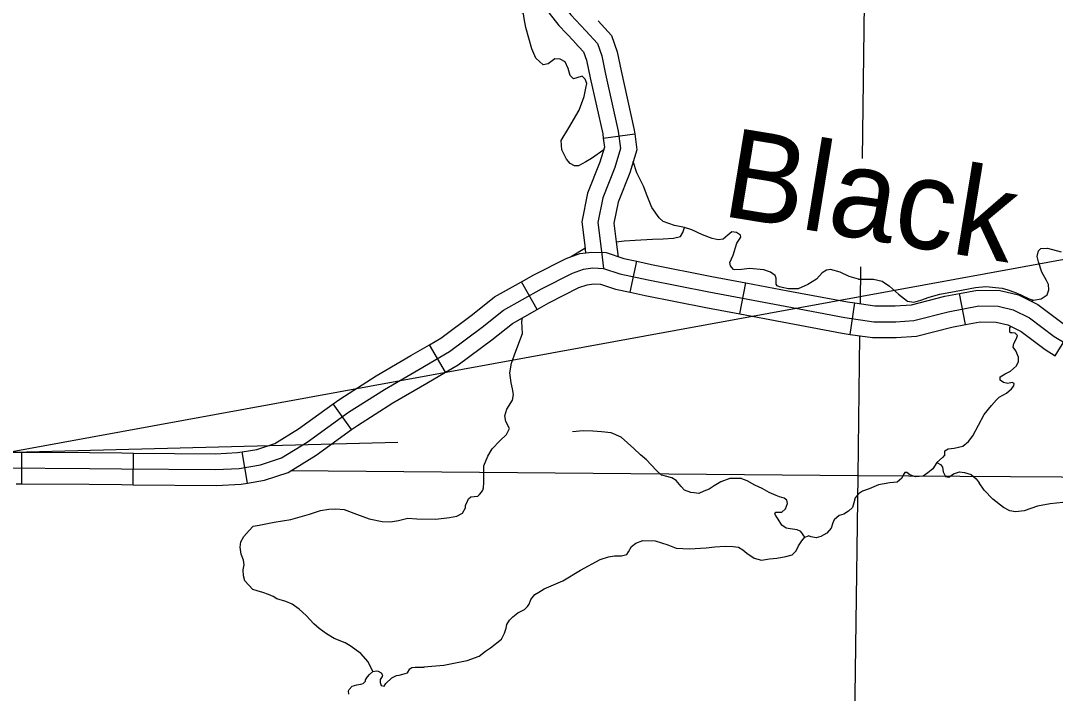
# Model space of a CAD drawing. Extents: x 8749 to 11879, y 13275 to 15339.
# Drawn here: x 10023.2 to 10121.1, y 13846.6 to 13910.2 of the extents above; entities that cross this region are included whole.
import ezdxf

# ---------------------------------------------------------------- set-up
doc = ezdxf.new("R2010")
doc.units = 0
for name, color, linetype in [('Level 31', 7, 'Continuous'), ('Level 32', 7, 'Continuous'), ('Level 35', 7, 'Continuous'), ('Level 45', 7, 'Continuous'), ('Level 46', 7, 'Continuous'), ('Level 5', 7, 'Continuous'), ('R_Draft', 7, 'Continuous')]:
    doc.layers.add(name, color=color, linetype=linetype)

msp = doc.modelspace()

# ---------------------------------------------------------------- linework, layer by layer
at = {"layer": 'Level 31'}
msp.add_lwpolyline([(9727.584, 13861.966), (9895.28, 13866.072), (10058.91, 13870.322)], dxfattribs=at)
at = {"layer": 'Level 32'}
for p, q in [((10080.884, 13884.51), (10081.519, 13887.442)), ((10072.088, 13882.881), (10070.618, 13885.497)), ((10091.284, 13882.459), (10091.839, 13885.407)), ((10112.629, 13881.451), (10112.069, 13884.398)), ((10101.727, 13880.528), (10102.163, 13883.497)), ((10121.138, 13878.5), (10122.704, 13881.06)), ((10063.413, 13876.944), (10061.903, 13879.535)), ((10054.532, 13871.51), (10052.779, 13873.944)), ((10023.302, 13866.373), (10023.315, 13869.373)), ((10033.855, 13866.3), (10033.88, 13869.299)), ((10044.66, 13866.45), (10044.175, 13869.411))]:
    msp.add_line(p, q, dxfattribs=at)
for points in [[(10073.267, 13920.155), (10073.742, 13917.154), (10074.217, 13912.908), (10074.583, 13911.626), (10075.278, 13910.748), (10076.704, 13909.247), (10077.801, 13908.039), (10078.203, 13906.868), (10078.569, 13905.133), (10079.775, 13899.752), (10079.995, 13898.105), (10079.446, 13896.312), (10078.313, 13893.457), (10077.837, 13891.114), (10078.166, 13888.369), (10078.369, 13886.769)], [(10070.618, 13885.497), (10071.786, 13886.152), (10074.849, 13887.71), (10076.118, 13888.164), (10077.279, 13888.309), (10078.639, 13888.261), (10080.302, 13887.706), (10081.519, 13887.442)], [(10081.519, 13887.442), (10082.915, 13887.14), (10088.636, 13886.009), (10091.839, 13885.407)], [(10061.903, 13879.535), (10062.964, 13880.154), (10065.983, 13882.394), (10068.068, 13884.064), (10070.618, 13885.497)], [(10072.088, 13882.881), (10073.201, 13883.506), (10076.039, 13884.95), (10076.818, 13885.228), (10077.412, 13885.303), (10078.1, 13885.278), (10079.508, 13884.808), (10080.884, 13884.51)], [(10091.839, 13885.407), (10095.832, 13884.656), (10101.456, 13883.6), (10102.163, 13883.497)], [(10080.884, 13884.51), (10082.307, 13884.202), (10088.068, 13883.064), (10091.284, 13882.459)], [(10102.163, 13883.497), (10104.06, 13883.218), (10105.987, 13883.218), (10107.516, 13883.316), (10110.68, 13884.134), (10112.069, 13884.398)], [(10112.069, 13884.398), (10113.77, 13884.722), (10115.911, 13884.679), (10117.662, 13884.274), (10119.479, 13883.365), (10121.87, 13881.569), (10122.704, 13881.06)], [(10063.413, 13876.944), (10064.618, 13877.645), (10067.815, 13880.017), (10069.752, 13881.569), (10072.088, 13882.881)], [(10091.284, 13882.459), (10095.278, 13881.708), (10100.961, 13880.641), (10101.727, 13880.528)], [(10101.727, 13880.528), (10103.841, 13880.218), (10106.083, 13880.218), (10107.991, 13880.34), (10111.336, 13881.205), (10112.629, 13881.451)], [(10112.629, 13881.451), (10114.023, 13881.716), (10115.539, 13881.686), (10116.639, 13881.431), (10117.894, 13880.803), (10120.183, 13879.085), (10121.138, 13878.5)], [(10052.779, 13873.944), (10053.406, 13874.396), (10056.867, 13876.593), (10060.146, 13878.511), (10061.903, 13879.535)], [(10054.532, 13871.51), (10055.088, 13871.91), (10058.429, 13874.032), (10061.658, 13875.92), (10063.414, 13876.944)], [(10044.175, 13869.411), (10045.549, 13869.636), (10047.247, 13870.202), (10049.503, 13871.584), (10052.779, 13873.944)], [(10044.66, 13866.45), (10046.271, 13866.714), (10048.522, 13867.465), (10051.166, 13869.085), (10054.532, 13871.51)], [(10012.758, 13869.458), (10013.863, 13869.45), (10021.29, 13869.382), (10023.315, 13869.373)], [(10023.315, 13869.373), (10029.724, 13869.345), (10032.762, 13869.309), (10033.88, 13869.299)], [(10033.88, 13869.299), (10041.638, 13869.236), (10043.74, 13869.339), (10044.175, 13869.411)], [(10022.768, 13866.375), (10023.302, 13866.373)], [(10023.302, 13866.373), (10029.699, 13866.345), (10032.731, 13866.309), (10033.855, 13866.3)], [(10033.855, 13866.3), (10041.699, 13866.235), (10044.058, 13866.351), (10044.66, 13866.45)]]:
    msp.add_lwpolyline(points, dxfattribs=at)
at = {"layer": 'Level 35'}
for points in [[(10071.017, 13909.556), (10070.863, 13910.409), (10070.794, 13910.867), (10070.474, 13911.119), (10070.131, 13911.325), (10069.65, 13911.737), (10069.559, 13912.309), (10069.513, 13913.271), (10069.605, 13913.98), (10069.719, 13914.827), (10069.788, 13915.217), (10069.765, 13915.56), (10069.65, 13916.086), (10069.239, 13916.567), (10068.964, 13917.14), (10068.964, 13917.529), (10069.056, 13917.849), (10069.353, 13918.147), (10069.879, 13918.33), (10070.565, 13918.421), (10071.297, 13918.696), (10071.655, 13919.409), (10071.595, 13919.846), (10071.476, 13920.283)], [(10074.378, 13898.867), (10075.099, 13900.062), (10076.06, 13901.745), (10076.54, 13903.026), (10076.7, 13903.828), (10076.78, 13904.268), (10076.62, 13904.669), (10076.34, 13904.949), (10075.86, 13904.789), (10075.539, 13904.709), (10075.219, 13905.03), (10075.019, 13905.671), (10074.739, 13906.312), (10074.259, 13906.552), (10073.778, 13906.592), (10073.138, 13906.111), (10072.658, 13906.031), (10071.977, 13906.672), (10071.577, 13907.553), (10071.017, 13909.556)], [(10078.39, 13897.988), (10077.237, 13897.173), (10076.711, 13896.853), (10076.002, 13896.487), (10075.613, 13896.487), (10075.225, 13896.693), (10074.859, 13897.105), (10074.424, 13897.997), (10074.378, 13898.867)], [(10085.098, 13890.821), (10084.03, 13891.199), (10083.641, 13891.565), (10082.955, 13892.526), (10082.497, 13893.648), (10082.154, 13894.564), (10081.537, 13895.823), (10081.189, 13896.882)], [(10079.568, 13889.281), (10080.322, 13889.362), (10081.374, 13889.454), (10082.998, 13889.523), (10084.027, 13889.568), (10084.988, 13889.614), (10085.674, 13889.797), (10085.879, 13890.164), (10086.035, 13890.638)], [(10102.518, 13885.739), (10101.632, 13886.013), (10100.763, 13886.403), (10099.871, 13886.677), (10099.483, 13886.609), (10099.071, 13886.357), (10098.522, 13885.739), (10097.722, 13885.235), (10096.804, 13884.828), (10095.89, 13884.828), (10095.275, 13884.947), (10095.016, 13885.026), (10094.818, 13885.126), (10094.726, 13885.281), (10094.703, 13885.83), (10094.611, 13886.082), (10094.177, 13886.426), (10093.559, 13886.632), (10092.187, 13886.746), (10091.433, 13886.677), (10090.792, 13886.632), (10090.678, 13886.677), (10090.403, 13887.021), (10090.335, 13887.341), (10090.655, 13888.028), (10090.998, 13889.15), (10091.364, 13889.722), (10091.341, 13889.905), (10090.952, 13890.18), (10090.518, 13890.226), (10090.129, 13889.905), (10089.694, 13889.539), (10089.214, 13889.47), (10088.642, 13889.585), (10087.728, 13889.951), (10086.721, 13890.409), (10086.035, 13890.638), (10085.098, 13890.821)], [(10075.236, 13887.849), (10076.619, 13888.672)], [(10102.518, 13885.739), (10103.913, 13885.739), (10104.736, 13885.556), (10105.445, 13885.098), (10106.291, 13884.342), (10107.16, 13883.678), (10107.75, 13883.575), (10108.405, 13883.774), (10109.2, 13884.052), (10110.213, 13884.331), (10111.743, 13884.629), (10113.587, 13884.96), (10114.547, 13885.052), (10116.102, 13884.892), (10116.659, 13884.728), (10117.275, 13884.52), (10117.871, 13884.281), (10118.656, 13883.903), (10119.073, 13883.754), (10119.807, 13883.884), (10120.356, 13884.251), (10120.539, 13884.731), (10120.493, 13885.235), (10120.31, 13885.624), (10119.853, 13886.403), (10119.556, 13887.387), (10119.418, 13887.891), (10119.533, 13888.417), (10119.784, 13888.646), (10120.402, 13888.692), (10121.705, 13888.326)], [(10118.863, 13883.673), (10119.073, 13883.754)], [(10067.035, 13866.517), (10067.035, 13868.079), (10067.435, 13869.001), (10067.835, 13869.682), (10068.556, 13870.443), (10069.196, 13871.044), (10069.476, 13871.605), (10069.116, 13872.286), (10069.036, 13872.807), (10069.236, 13873.448), (10069.756, 13874.289), (10069.836, 13874.85), (10069.756, 13875.371), (10069.636, 13875.931), (10069.516, 13876.893), (10069.676, 13877.814), (10070.076, 13878.936), (10070.717, 13880.619), (10070.637, 13881.74), (10070.693, 13882.098)], [(10117.644, 13878.359), (10117.393, 13878.983), (10117.141, 13879.304), (10117.21, 13879.647), (10117.461, 13880.128), (10117.553, 13880.426), (10117.347, 13880.654), (10117.05, 13880.677), (10116.867, 13880.677), (10116.821, 13880.769), (10116.844, 13881.158), (10116.937, 13881.282)], [(10110.692, 13869.111), (10110.692, 13869.5), (10111.012, 13869.683), (10111.561, 13869.752), (10112.384, 13869.935), (10112.933, 13870.393), (10113.345, 13870.92), (10113.871, 13871.927), (10114.42, 13872.957), (10115.083, 13873.781), (10115.586, 13874.33), (10115.815, 13874.582), (10116.524, 13874.971), (10117.004, 13875.361), (10117.21, 13875.658), (10117.233, 13875.864), (10117.05, 13875.979), (10116.638, 13875.887), (10116.226, 13875.956), (10115.929, 13876.185), (10115.929, 13876.505), (10116.386, 13876.803), (10116.912, 13877.032), (10117.461, 13877.535), (10117.667, 13877.97), (10117.644, 13878.359)], [(10097.428, 13861.347), (10097.038, 13861.881), (10096.711, 13862.045), (10096.029, 13862.126), (10095.648, 13862.181), (10095.239, 13862.481), (10094.912, 13863.054), (10094.639, 13863.409), (10094.585, 13863.6), (10094.694, 13863.709), (10094.912, 13863.709), (10095.239, 13863.709), (10095.593, 13864.009), (10095.784, 13864.527), (10095.729, 13864.827), (10095.484, 13865.018), (10095.021, 13865.155), (10094.721, 13865.264), (10094.04, 13865.564), (10093.385, 13865.946), (10092.704, 13866.246), (10091.968, 13866.655), (10091.478, 13866.846), (10091.423, 13866.901), (10090.905, 13866.901), (10090.333, 13866.901), (10089.488, 13866.574), (10088.834, 13866.192), (10088.37, 13865.892), (10087.88, 13865.673), (10087.389, 13865.482), (10086.953, 13865.537), (10086.626, 13865.564), (10086.054, 13865.782), (10085.727, 13866.137), (10085.263, 13866.71), (10084.854, 13866.956), (10084.255, 13867.092), (10083.846, 13867.201), (10083.383, 13867.638), (10082.892, 13868.183), (10082.456, 13868.647), (10081.884, 13869.111), (10081.23, 13869.711), (10080.657, 13870.257), (10080.03, 13870.802), (10079.104, 13871.212), (10078.177, 13871.294), (10077.359, 13871.375), (10076.433, 13871.403), (10075.451, 13871.294)], [(10110.692, 13869.111), (10110.463, 13868.859), (10109.914, 13868.401), (10109.548, 13867.806), (10109.068, 13867.417), (10108.634, 13867.097), (10107.902, 13867.051), (10107.376, 13867.234), (10107.078, 13867.44), (10106.895, 13867.44), (10106.781, 13867.28), (10106.598, 13866.913), (10106.164, 13866.547), (10105.477, 13866.478), (10104.403, 13866.272)], [(10109.914, 13868.401), (10110.257, 13868.218), (10110.463, 13867.944), (10110.509, 13867.509), (10110.738, 13867.074), (10111.058, 13867.028), (10111.492, 13867.325), (10112.064, 13867.509), (10112.544, 13867.44), (10113.162, 13867.28), (10113.642, 13866.868), (10113.916, 13866.478)], [(10065.013, 13863.606), (10065.299, 13864.097), (10065.299, 13864.347), (10065.486, 13864.736), (10065.595, 13864.955), (10065.828, 13865.157), (10066.124, 13865.173), (10066.467, 13865.204), (10066.638, 13865.36), (10066.81, 13865.578), (10066.95, 13865.781), (10067.012, 13865.999), (10067.035, 13866.517)], [(10104.403, 13866.272), (10103.528, 13865.922), (10102.901, 13865.677), (10102.519, 13865.431), (10102.192, 13865.049), (10102.056, 13864.585), (10101.947, 13864.149), (10101.565, 13863.794), (10101.129, 13863.521), (10100.666, 13863.385), (10100.203, 13862.976), (10100.094, 13862.676), (10099.93, 13862.184), (10099.521, 13861.721), (10098.949, 13861.393), (10098.513, 13861.284), (10098.022, 13861.366), (10097.782, 13861.456)], [(10123.813, 13864.081), (10123.281, 13864.354), (10122.491, 13864.545), (10121.864, 13864.627), (10120.665, 13864.491), (10119.465, 13864.273), (10118.184, 13863.836), (10117.367, 13863.727), (10116.849, 13863.836), (10116.222, 13864.136), (10115.213, 13864.927), (10114.396, 13865.773), (10113.916, 13866.478)], [(10047.112, 13855.725), (10046.665, 13855.899), (10046.119, 13856.09), (10045.574, 13856.254), (10045.193, 13856.39), (10044.784, 13856.8), (10044.43, 13857.209), (10044.293, 13857.673), (10044.266, 13858.245), (10044.348, 13858.709), (10044.293, 13859.173), (10044.075, 13859.719), (10043.966, 13860.374), (10044.048, 13860.892), (10044.321, 13861.41), (10044.838, 13861.956), (10045.22, 13862.365), (10045.792, 13862.474), (10047.182, 13862.747), (10048.763, 13863.02), (10050.535, 13863.511), (10051.598, 13863.866), (10052.361, 13863.975), (10053.042, 13864.002), (10053.833, 13863.948), (10054.977, 13863.511), (10056.204, 13863.075), (10057.43, 13862.829), (10058.194, 13862.802), (10058.957, 13862.911), (10059.856, 13863.129), (10060.701, 13863.075), (10062.5, 13863.047), (10063.808, 13863.211), (10064.49, 13863.32), (10065.013, 13863.606)], [(10081.029, 13860.454), (10081.429, 13860.774), (10082.083, 13861.019), (10083.255, 13860.992), (10084.455, 13860.61), (10085.245, 13860.31), (10085.245, 13860.31), (10086.526, 13860.228), (10088.08, 13860.337), (10088.897, 13860.419), (10089.878, 13860.474), (10090.642, 13860.446), (10091.159, 13860.392), (10091.568, 13860.146), (10091.923, 13859.819), (10092.631, 13859.355), (10093.313, 13859.164), (10094.076, 13859.273), (10094.784, 13859.355), (10095.629, 13859.519), (10096.229, 13859.655), (10096.61, 13860.037), (10096.828, 13860.528), (10097.156, 13860.992), (10097.428, 13861.347), (10097.782, 13861.456)], [(10060.979, 13849.029), (10063.258, 13849.214), (10065.466, 13849.678), (10066.611, 13850.087), (10067.21, 13850.551), (10067.674, 13850.851), (10068.709, 13851.669), (10069.009, 13852.242), (10069.173, 13852.733), (10069.227, 13853.061), (10069.472, 13853.47), (10069.799, 13853.797), (10070.263, 13854.179), (10070.59, 13854.343), (10070.89, 13854.48), (10071.189, 13854.78), (10071.326, 13854.998), (10071.489, 13855.434), (10071.871, 13855.898), (10072.252, 13856.144), (10072.743, 13856.444), (10074.515, 13857.208), (10076.204, 13858.217), (10078.058, 13859.227), (10078.848, 13859.472), (10079.421, 13859.554), (10080.075, 13859.554), (10080.565, 13859.691), (10080.729, 13859.963), (10081.029, 13860.454)], [(10056.536, 13848.619), (10056.095, 13849.542), (10055.414, 13850.334), (10054.405, 13851.043), (10053.914, 13851.343), (10052.879, 13851.752), (10052.143, 13852.189), (10051.461, 13852.68), (10050.944, 13853.144), (10050.235, 13853.908), (10049.554, 13854.508), (10048.899, 13854.999), (10048.3, 13855.244), (10047.455, 13855.49), (10047.112, 13855.725)], [(10054.274, 13846.464), (10054.246, 13846.791), (10054.301, 13846.928), (10054.574, 13847.228), (10055.037, 13847.364), (10055.391, 13847.419), (10055.609, 13847.501), (10055.827, 13847.719), (10055.855, 13847.828), (10056.045, 13848.128), (10056.209, 13848.346), (10056.536, 13848.619), (10056.89, 13848.701), (10057.027, 13848.647), (10057.326, 13848.483), (10057.463, 13848.265), (10057.408, 13848.156), (10057.245, 13847.855), (10057.217, 13847.583), (10057.326, 13847.31), (10057.599, 13847.228), (10057.762, 13847.501), (10058.335, 13848.019), (10058.771, 13848.237), (10059.043, 13848.292), (10059.37, 13848.374), (10059.807, 13848.483), (10060.025, 13848.865), (10060.215, 13849.001), (10060.542, 13849.029), (10060.979, 13849.029), (10061.387, 13849.001)]]:
    msp.add_lwpolyline(points, dxfattribs=at)
at = {"layer": 'Level 45'}
msp.add_line((10078.35, 13899.091), (10081.324, 13899.487), dxfattribs=at)
for points in [[(10071.995, 13918.597), (10072.255, 13916.953), (10072.74, 13912.616), (10073.222, 13910.929), (10074.143, 13909.764), (10075.605, 13908.226), (10075.637, 13908.19)], [(10077.858, 13910.207), (10079.119, 13908.819), (10079.652, 13907.268), (10080.034, 13905.452), (10081.253, 13900.016), (10081.324, 13899.487)], [(10075.637, 13908.19), (10076.482, 13907.26), (10076.754, 13906.468), (10077.103, 13904.814), (10078.297, 13899.489), (10078.35, 13899.091)], [(10078.35, 13899.091), (10078.465, 13898.231), (10078.03, 13896.809), (10076.869, 13893.886), (10076.319, 13891.175), (10076.589, 13888.921)], [(10081.324, 13899.487), (10081.525, 13897.979), (10080.863, 13895.815), (10079.756, 13893.027), (10079.355, 13891.052), (10079.568, 13889.279)], [(10079.568, 13889.278), (10079.655, 13888.552), (10079.747, 13887.826)], [(10076.589, 13888.921), (10076.672, 13888.233)]]:
    msp.add_lwpolyline(points, dxfattribs=at)
at = {"layer": 'Level 46'}
for points in [[(10021.279, 13867.882), (10029.711, 13867.845), (10032.746, 13867.809), (10041.668, 13867.735), (10043.899, 13867.845), (10045.91, 13868.175), (10047.885, 13868.834), (10050.334, 13870.334), (10054.247, 13873.153), (10057.648, 13875.312), (10060.902, 13877.216), (10063.791, 13878.9), (10066.899, 13881.206), (10068.91, 13882.816), (10072.493, 13884.829), (10075.444, 13886.33)], [(10075.444, 13886.33), (10076.468, 13886.696), (10077.346, 13886.806), (10078.369, 13886.769), (10079.905, 13886.257), (10082.611, 13885.671), (10088.352, 13884.537), (10095.555, 13883.182), (10101.208, 13882.121)], [(10101.208, 13882.121), (10103.951, 13881.718), (10106.035, 13881.718), (10107.753, 13881.828), (10111.008, 13882.67), (10113.896, 13883.219), (10115.725, 13883.182), (10117.151, 13882.853), (10118.687, 13882.084), (10121.027, 13880.327), (10122.343, 13879.522), (10124.83, 13878.46), (10129.656, 13875.715), (10134.52, 13873.263), (10137.935, 13872.081)]]:
    msp.add_lwpolyline(points, dxfattribs=at)
at = {"layer": 'Level 5'}
for points in [[(10103.345, 13933.86), (10102.842, 13897.154)], [(10102.702, 13886.919), (10102.654, 13883.424)], [(10102.613, 13880.398), (10102.431, 13867.147)], [(10102.431, 13867.147), (10048.74, 13867.598)], [(10102.431, 13867.147), (10101.782, 13818.683)], [(10145.824, 13866.847), (10102.431, 13867.147)]]:
    msp.add_lwpolyline(points, dxfattribs=at)
at = {"layer": 'R_Draft'}
msp.add_line((10345.848, 13928.529), (9382.651, 13752.529), dxfattribs=at)

# ---------------------------------------------------------------- texts
at = {"layer": 'Level 35'}
msp.add_text('Black', height=8.448, rotation=350.7051, dxfattribs=at).set_placement((10089.424, 13891.767))
at = {"layer": 'R_Draft'}
msp.add_text('NEVADA COUNTY', height=20.21452, rotation=311.0766, dxfattribs=at).set_placement((10019.467, 14062.404))

doc.saveas('drawing.dxf')
